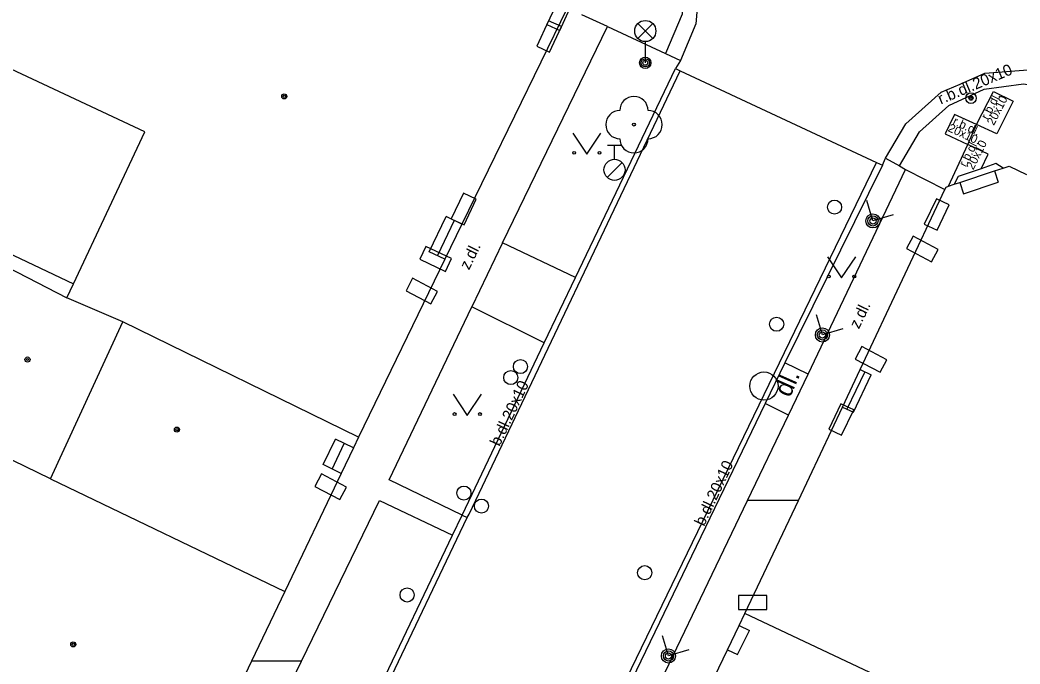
# Model space of a CAD drawing. Extents: x -596229 to -595156, y -1161237 to -1159376.
# Drawn here: x -595814.23 to -595778.83, y -1159784.45 to -1159761.63 of the extents above; entities that cross this region are included whole.
import ezdxf

# ---------------------------------------------------------------- set-up
doc = ezdxf.new("R2010")
doc.units = 0
for name, color, linetype in [('DOP - kresba z DSPS bez souradnic', 7, 'Continuous'), ('Level 22', 7, 'Continuous'), ('Level 24', 7, 'Continuous'), ('Level 27', 7, 'Continuous'), ('Level 28', 7, 'Continuous'), ('Level 31', 7, 'Continuous'), ('Level 33', 7, 'Continuous'), ('Level 36', 7, 'Continuous'), ('Level 39', 7, 'Continuous'), ('Specificka linie pasportu komunikaci', 7, 'Continuous'), ('TM - budovy zdene_ betonove - NP', 7, 'Continuous'), ('TM - budovy zdene_ betonove - VP', 7, 'Continuous'), ('TM - chodniky - VP', 7, 'Continuous'), ('TM - komunikace - VP', 7, 'Continuous'), ('TM - popis povrchu', 7, 'Continuous'), ('TM - rozhrani mezi zpev. plochami mezi sebou - VP', 7, 'Continuous'), ('TM - rozhrani ploch obecne - VP', 7, 'Continuous'), ('TM - schody - NP', 7, 'Continuous'), ('TM - schody - VP', 7, 'Continuous'), ('TM - vstup do budovy - zdene_ betonove  - shora neviditelny', 7, 'Continuous'), ('Vrstva 34', 7, 'Continuous')]:
    doc.layers.add(name, color=color, linetype=linetype)

msp = doc.modelspace()

# ---------------------------------------------------------------- linework, layer by layer
at = {"layer": 'DOP - kresba z DSPS bez souradnic'}
msp.add_lwpolyline([(-595819.21, -1159767.72), (-595812.34, -1159770.98)], dxfattribs=at)
at = {"layer": 'Level 22'}
msp.add_circle((-595792.5, -1159765.34), 0.05, dxfattribs=at)
for centre, start, end in [((-595792.5, -1159764.84), 0, 180), ((-595793, -1159765.34), 90, 270), ((-595792, -1159765.34), 270, 90), ((-595792.5, -1159765.84), 180, 0)]:
    msp.add_arc(centre, 0.5, start, end, dxfattribs=at)
at = {"layer": 'Level 24'}
for points in [[(-595795.13, -1159762.006), (-595794.709, -1159761.099), (-595795.162, -1159760.889), (-595795.584, -1159761.795)], [(-595795.49, -1159762.776), (-595795.069, -1159761.869), (-595795.522, -1159761.659), (-595795.944, -1159762.565)], [(-595798.516, -1159768.886), (-595798.085, -1159767.984), (-595798.537, -1159767.769), (-595798.967, -1159768.671)], [(-595781.795, -1159767.964), (-595782.224, -1159768.866), (-595781.773, -1159769.081), (-595781.343, -1159768.179)], [(-595781.732, -1159769.759), (-595782.615, -1159769.29), (-595782.85, -1159769.732), (-595781.966, -1159770.2)], [(-595798.962, -1159770.085), (-595799.865, -1159769.655), (-595800.08, -1159770.106), (-595799.177, -1159770.536)], [(-595799.452, -1159771.249), (-595800.335, -1159770.78), (-595800.57, -1159771.222), (-595799.686, -1159771.69)], [(-595783.552, -1159773.669), (-595784.435, -1159773.2), (-595784.67, -1159773.642), (-595783.786, -1159774.11)], [(-595785.175, -1159775.224), (-595785.604, -1159776.127), (-595785.153, -1159776.341), (-595784.723, -1159775.438)], [(-595802.682, -1159778.179), (-595803.565, -1159777.71), (-595803.8, -1159778.152), (-595802.916, -1159778.62)], [(-595788.797, -1159782.518), (-595787.797, -1159782.518), (-595787.797, -1159782.018), (-595788.797, -1159782.018)]]:
    msp.add_lwpolyline(points, close=True, dxfattribs=at)
at = {"layer": 'Level 27'}
msp.add_circle((-595787.9, -1159774.6), 0.5, dxfattribs=at)
at = {"layer": 'Level 28'}
for p, q in [((-595793.44, -1159766.065), (-595792.94, -1159766.065)), ((-595793.19, -1159766.565), (-595793.19, -1159766.065)), ((-595793.448, -1159767.212), (-595792.918, -1159766.682))]:
    msp.add_line(p, q, dxfattribs=at)
for centre, radius in [((-595793.19, -1159766.94), 0.375), ((-595785.4, -1159768.26), 0.25), ((-595796.52, -1159773.91), 0.25), ((-595796.86, -1159774.3), 0.25), ((-595798.52, -1159778.39), 0.25), ((-595797.9, -1159778.85), 0.25), ((-595800.53, -1159782), 0.25)]:
    msp.add_circle(centre, radius, dxfattribs=at)
at = {"layer": 'Level 31'}
for points in [[(-595783.322, -1159768.536), (-595784.04, -1159768.75), (-595784.254, -1159768.032)], [(-595785.112, -1159772.576), (-595785.83, -1159772.79), (-595786.044, -1159772.072)], [(-595790.562, -1159783.946), (-595791.28, -1159784.16), (-595791.494, -1159783.442)]]:
    msp.add_lwpolyline(points, dxfattribs=at)
for centre, radius in [((-595784.04, -1159768.75), 0.25), ((-595784.04, -1159768.75), 0.18), ((-595784.04, -1159768.75), 0.11), ((-595787.45, -1159772.41), 0.25), ((-595785.83, -1159772.79), 0.25), ((-595785.83, -1159772.79), 0.18), ((-595785.83, -1159772.79), 0.11), ((-595792.12, -1159781.21), 0.25), ((-595791.28, -1159784.16), 0.25), ((-595791.28, -1159784.16), 0.18), ((-595791.28, -1159784.16), 0.11)]:
    msp.add_circle(centre, radius, dxfattribs=at)
at = {"layer": 'Level 33'}
for p, q in [((-595792.365, -1159762.29), (-595791.835, -1159761.76)), ((-595792.365, -1159761.76), (-595791.835, -1159762.29)), ((-595792.1, -1159762.4), (-595792.1, -1159763.15))]:
    msp.add_line(p, q, dxfattribs=at)
for centre, radius in [((-595792.1, -1159762.025), 0.375), ((-595792.1, -1159763.15), 0.2), ((-595792.1, -1159763.15), 0.145), ((-595792.1, -1159763.15), 0.0876)]:
    msp.add_circle(centre, radius, dxfattribs=at)
at = {"layer": 'Level 36'}
for points in [[(-595794.67, -1159765.64), (-595794.17, -1159766.39), (-595793.67, -1159765.64)], [(-595785.65, -1159770.02), (-595785.15, -1159770.77), (-595784.65, -1159770.02)], [(-595798.9, -1159774.89), (-595798.4, -1159775.64), (-595797.9, -1159774.89)]]:
    msp.add_lwpolyline(points, dxfattribs=at)
for centre in [(-595794.62, -1159766.34), (-595793.721, -1159766.34), (-595785.6, -1159770.72), (-595784.701, -1159770.72), (-595798.85, -1159775.59), (-595797.951, -1159775.59)]:
    msp.add_circle(centre, 0.05, dxfattribs=at)
at = {"layer": 'Level 39'}
for centre, radius in [((-595804.88, -1159764.34), 0.09), ((-595804.88, -1159764.34), 0.0398), ((-595813.97, -1159773.66), 0.09), ((-595813.97, -1159773.66), 0.0398), ((-595808.68, -1159776.14), 0.09), ((-595808.68, -1159776.14), 0.0398), ((-595812.35, -1159783.75), 0.09), ((-595812.35, -1159783.75), 0.0398)]:
    msp.add_circle(centre, radius, dxfattribs=at)
at = {"layer": 'Specificka linie pasportu komunikaci'}
for points in [[(-595786.68, -1159778.65), (-595788.48, -1159778.65)], [(-595798.58, -1159779.17), (-595798.4, -1159779.26)], [(-595804.27, -1159784.35), (-595806.04, -1159784.35)]]:
    msp.add_lwpolyline(points, dxfattribs=at)
at = {"layer": 'TM - budovy zdene_ betonove - NP'}
for points in [[(-595779.74, -1159766.98), (-595779.61, -1159767.38)], [(-595780.97, -1159767.39), (-595780.83, -1159767.79)], [(-595798.59, -1159768.86), (-595799.15, -1159768.59)], [(-595799.19, -1159770.1), (-595799.75, -1159769.85)], [(-595784.49, -1159774.01), (-595784.1, -1159774.2)], [(-595785.12, -1159775.35), (-595784.73, -1159775.53)], [(-595802.43, -1159776.79), (-595803.07, -1159776.48)], [(-595802.86, -1159777.7), (-595803.5, -1159777.38)], [(-595788.78, -1159783.08), (-595788.41, -1159783.26)], [(-595789.19, -1159783.94), (-595788.83, -1159784.11)]]:
    msp.add_lwpolyline(points, dxfattribs=at)
at = {"layer": 'TM - budovy zdene_ betonove - VP'}
for points in [[(-595794.87, -1159761.21), (-595798.59, -1159768.86)], [(-595809.82, -1159765.6), (-595817.02, -1159762.22)], [(-595812.34, -1159770.98), (-595809.82, -1159765.6)], [(-595780.97, -1159767.39), (-595779.74, -1159766.98)], [(-595779.74, -1159766.98), (-595779.43, -1159766.88)], [(-595779.43, -1159766.88), (-595779.22, -1159766.81)], [(-595779.22, -1159766.81), (-595778.61, -1159767.11)], [(-595784.49, -1159774.01), (-595781.49, -1159767.64)], [(-595781.49, -1159767.64), (-595781.45, -1159767.55)], [(-595781.45, -1159767.55), (-595781.37, -1159767.52)], [(-595781.37, -1159767.52), (-595781.16, -1159767.45)], [(-595781.16, -1159767.45), (-595780.97, -1159767.39)], [(-595798.59, -1159768.86), (-595799.19, -1159770.1)], [(-595815.4, -1159770.02), (-595812.58, -1159771.48)], [(-595799.19, -1159770.1), (-595802.25, -1159776.41)], [(-595812.58, -1159771.48), (-595812.34, -1159770.98)], [(-595810.6, -1159772.33), (-595812.58, -1159771.48)], [(-595813.15, -1159777.88), (-595810.6, -1159772.33)], [(-595802.25, -1159776.41), (-595810.6, -1159772.33)], [(-595785.12, -1159775.35), (-595784.49, -1159774.01)], [(-595786.68, -1159778.65), (-595785.12, -1159775.35)], [(-595813.15, -1159777.88), (-595818.02, -1159775.53)], [(-595802.25, -1159776.41), (-595802.43, -1159776.79)], [(-595802.43, -1159776.79), (-595802.86, -1159777.7)], [(-595813.15, -1159777.88), (-595804.86, -1159781.88)], [(-595802.86, -1159777.7), (-595804.86, -1159781.88)], [(-595788.57, -1159782.65), (-595786.68, -1159778.65)], [(-595804.86, -1159781.88), (-595806.04, -1159784.35)], [(-595788.78, -1159783.08), (-595788.57, -1159782.65)], [(-595779.72, -1159786.84), (-595788.57, -1159782.65)], [(-595789.19, -1159783.94), (-595788.78, -1159783.08)], [(-595791.16, -1159788.04), (-595789.19, -1159783.94)], [(-595806.04, -1159784.35), (-595808.55, -1159789.63)]]:
    msp.add_lwpolyline(points, dxfattribs=at)
at = {"layer": 'TM - chodniky - VP'}
for points in [[(-595797.15, -1159769.53), (-595793.44, -1159761.86)], [(-595793.44, -1159761.86), (-595791.39, -1159762.82)], [(-595791.39, -1159762.82), (-595790.85, -1159763.07)], [(-595783.6, -1159766.53), (-595783.1, -1159766.8)], [(-595786.33, -1159774.18), (-595782.89, -1159766.93)], [(-595783.1, -1159766.8), (-595782.89, -1159766.93)], [(-595794.57, -1159770.75), (-595797.15, -1159769.53)], [(-595798.58, -1159779.17), (-595801.17, -1159777.92), (-595798.24, -1159771.79)], [(-595795.68, -1159773.07), (-595798.24, -1159771.79)], [(-595787.03, -1159775.63), (-595786.33, -1159774.18)], [(-595788.48, -1159778.65), (-595787.03, -1159775.63)], [(-595804.27, -1159784.35), (-595801.51, -1159778.65), (-595798.92, -1159779.88)], [(-595804.15, -1159809.18), (-595803.25, -1159809.54), (-595792.65, -1159787.34), (-595788.48, -1159778.65)], [(-595804.42, -1159791.4), (-595807.08, -1159790.15), (-595804.27, -1159784.35)]]:
    msp.add_lwpolyline(points, dxfattribs=at)
at = {"layer": 'TM - komunikace - VP'}
for points in [[(-595790.17, -1159760.05), (-595790.21, -1159760.52), (-595790.31, -1159761.77)], [(-595790.31, -1159761.77), (-595790.85, -1159763.07)], [(-595790.85, -1159763.07), (-595791.03, -1159763.35)], [(-595794.57, -1159770.75), (-595791.03, -1159763.35)], [(-595781.63, -1159764.19), (-595780.95, -1159763.9), (-595780.08, -1159763.52), (-595778.4, -1159763.39)], [(-595783.6, -1159766.53), (-595782.88, -1159765.31), (-595781.63, -1159764.19)], [(-595783.7, -1159766.78), (-595783.6, -1159766.53)], [(-595783.7, -1159766.78), (-595787.16, -1159773.78)], [(-595795.68, -1159773.07), (-595794.57, -1159770.75)], [(-595798.58, -1159779.17), (-595795.68, -1159773.07)], [(-595787.16, -1159773.78), (-595787.86, -1159775.22)], [(-595787.86, -1159775.22), (-595797.79, -1159795.82)], [(-595798.92, -1159779.88), (-595798.58, -1159779.17)], [(-595804.42, -1159791.4), (-595798.92, -1159779.88)]]:
    msp.add_lwpolyline(points, dxfattribs=at)
at = {"layer": 'TM - rozhrani mezi zpev. plochami mezi sebou - VP'}
for points in [[(-595793.31, -1159756.42), (-595792.05, -1159757.26), (-595791.15, -1159758.47), (-595790.71, -1159759.92), (-595790.8, -1159761.43), (-595791.39, -1159762.82)], [(-595793.44, -1159761.86), (-595794.35, -1159761.45)], [(-595798.4, -1159779.26), (-595798.34, -1159779.14), (-595790.87, -1159763.43)], [(-595791.03, -1159763.35), (-595790.87, -1159763.43)], [(-595790.87, -1159763.43), (-595783.91, -1159766.68)], [(-595783.1, -1159766.8), (-595782.39, -1159765.6), (-595781.36, -1159764.66), (-595780.1, -1159764.08), (-595778.71, -1159763.89), (-595777.34, -1159764.13)], [(-595780.37, -1159765.34), (-595779.77, -1159764.16)], [(-595779.77, -1159764.16), (-595779.08, -1159764.51)], [(-595779.08, -1159764.51), (-595779.66, -1159765.66)], [(-595781.15, -1159764.98), (-595781.48, -1159765.67)], [(-595780.37, -1159765.34), (-595781.15, -1159764.98)], [(-595780.68, -1159766.04), (-595780.37, -1159765.34)], [(-595779.66, -1159765.66), (-595780.37, -1159765.34)], [(-595781.48, -1159765.67), (-595780.68, -1159766.04)], [(-595781.37, -1159767.52), (-595780.68, -1159766.04)], [(-595779.96, -1159766.39), (-595780.68, -1159766.04)], [(-595780.21, -1159766.9), (-595779.96, -1159766.39)], [(-595798.02, -1159795.82), (-595783.91, -1159766.68)], [(-595783.91, -1159766.68), (-595783.7, -1159766.78)], [(-595782.89, -1159766.93), (-595781.49, -1159767.64)], [(-595797.15, -1159769.53), (-595798.24, -1159771.79)], [(-595806.89, -1159797.09), (-595805.62, -1159794.39), (-595804.24, -1159791.49), (-595798.4, -1159779.26)]]:
    msp.add_lwpolyline(points, dxfattribs=at)
at = {"layer": 'TM - rozhrani ploch obecne - VP'}
for points in [[(-595780.21, -1159766.9), (-595781.02, -1159767.18), (-595781.16, -1159767.45)], [(-595779.43, -1159766.88), (-595779.69, -1159766.72), (-595780.21, -1159766.9)], [(-595786.33, -1159774.18), (-595787.16, -1159773.78)], [(-595787.03, -1159775.63), (-595787.86, -1159775.22)]]:
    msp.add_lwpolyline(points, dxfattribs=at)
at = {"layer": 'TM - schody - NP'}
for points in [[(-595798.86, -1159768.73), (-595799.46, -1159769.98)], [(-595784.33, -1159774.09), (-595784.96, -1159775.42)], [(-595803.19, -1159777.54), (-595802.76, -1159776.63)]]:
    msp.add_lwpolyline(points, dxfattribs=at)
at = {"layer": 'TM - schody - VP'}
msp.add_lwpolyline([(-595779.43, -1159766.88), (-595779.69, -1159766.72), (-595780.21, -1159766.9), (-595781.02, -1159767.18), (-595781.16, -1159767.45)], dxfattribs=at)
at = {"layer": 'TM - vstup do budovy - zdene_ betonove  - shora neviditelny'}
for points in [[(-595780.83, -1159767.79), (-595779.61, -1159767.38)], [(-595799.75, -1159769.85), (-595799.15, -1159768.59)], [(-595784.73, -1159775.53), (-595784.1, -1159774.2)], [(-595803.5, -1159777.38), (-595803.07, -1159776.48)], [(-595788.83, -1159784.11), (-595788.41, -1159783.26)]]:
    msp.add_lwpolyline(points, dxfattribs=at)
at = {"layer": 'Vrstva 34'}
for radius in [0.188, 0.075, 0.0375]:
    msp.add_circle((-595780.57, -1159764.4), radius, dxfattribs=at)

# ---------------------------------------------------------------- texts
at = {"layer": 'TM - popis povrchu'}
for s, height, rotation, p in [('r.b.dl.20x10', 0.4, 23, (-595781.64, -1159764.63)), ('r.b.dl.', 0.3, 63, (-595779.97, -1159765.19)), ('20x10', 0.3, 63, (-595779.76, -1159765.39)), ('r.b.dl.', 0.3, 335, (-595781.24, -1159765.32)), ('20x10', 0.3, 335, (-595781.41, -1159765.56)), ('20x10', 0.3, 63, (-595780.49, -1159766.96)), ('r.b.dl.', 0.3, 63, (-595780.75, -1159766.86)), ('z.dl.', 0.4, 63.9934, (-595798.34, -1159770.51)), ('z.dl.', 0.4, 63.9934, (-595784.54, -1159772.6)), ('b.dl.20x10', 0.4, 64.8073, (-595797.26, -1159776.76)), ('dl.', 0.65, 66.0078, (-595786.98, -1159775.03)), ('b.dl.20x10', 0.4, 64.8073, (-595790.02, -1159779.59))]:
    msp.add_text(s, height=height, rotation=rotation, dxfattribs=at).set_placement(p)

doc.saveas('drawing.dxf')
